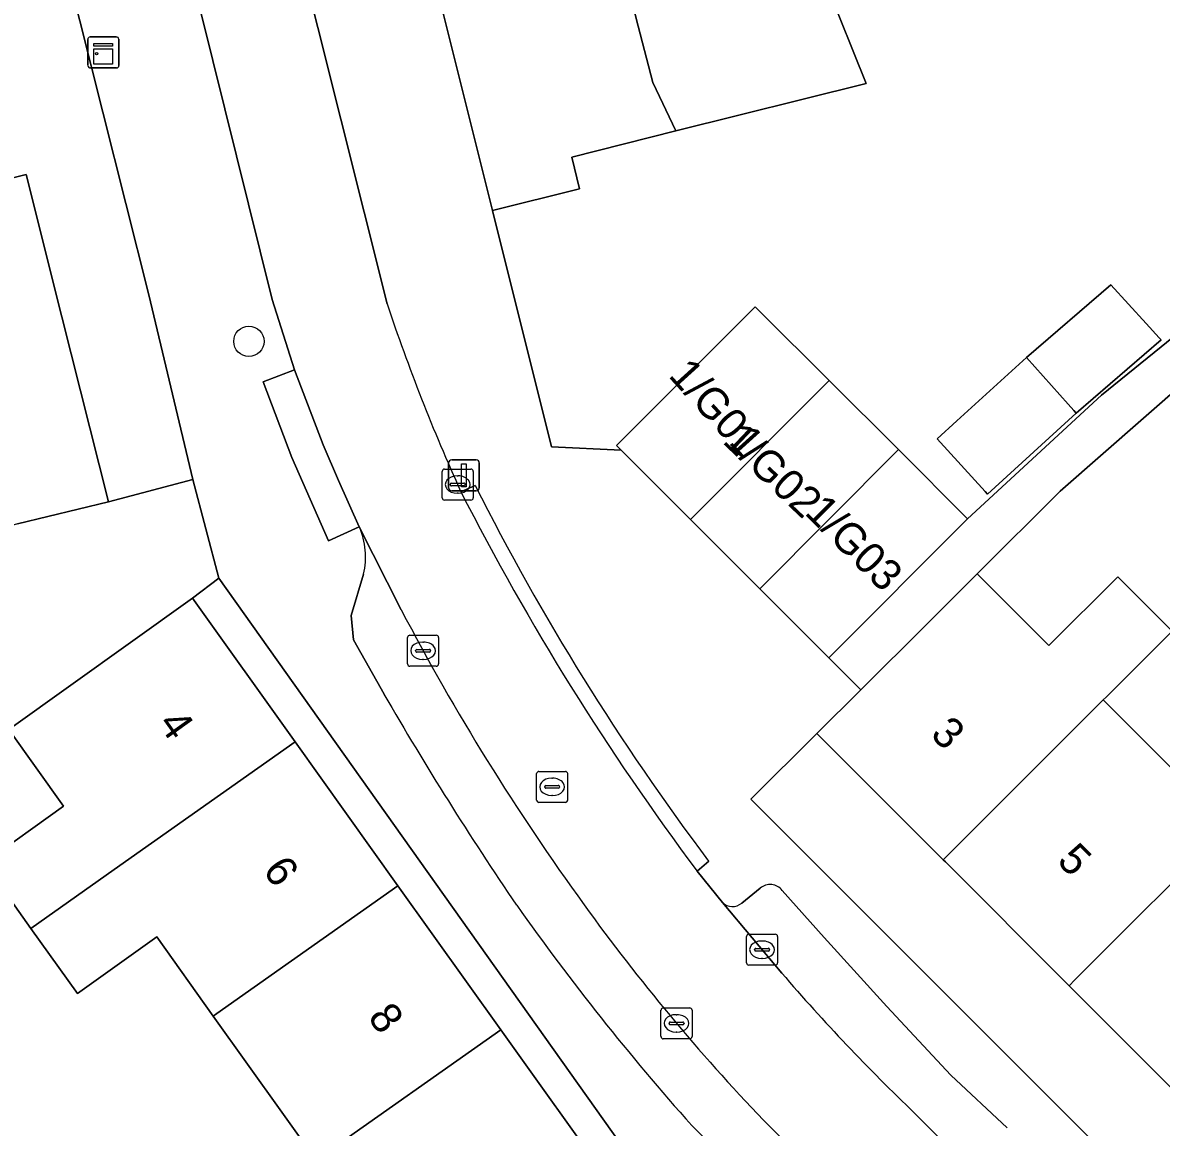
# Model space of a CAD drawing. Extents: x 162523 to 163266, y 381230 to 382050.
# Drawn here: x 162858.22 to 162894.97, y 381676.55 to 381712.19 of the extents above; entities that cross this region are included whole.
import ezdxf

# ---------------------------------------------------------------- set-up
doc = ezdxf.new("R2010")
doc.units = 0
for name, color, linetype in [('IMGEO_Boom', 7, 'Continuous'), ('IMGEO_Erf', 7, 'Continuous'), ('IMGEO_Kast', 7, 'Continuous'), ('IMGEO_Kolk', 7, 'Continuous'), ('IMGEO_Lichtmast', 7, 'Continuous'), ('IMGEO_Muur', 7, 'Continuous'), ('IMGEO_Pand', 7, 'Continuous'), ('IMGEO_Pand_nummerreeks', 7, 'Continuous'), ('IMGEO_Parkeervlak_open', 7, 'Continuous'), ('IMGEO_Rijbaan_lokaal_open', 7, 'Continuous'), ('IMGEO_Rioolput', 7, 'Continuous'), ('IMGEO_Voetpad_open', 7, 'Continuous')]:
    doc.layers.add(name, color=color, linetype=linetype)

msp = doc.modelspace()

# ---------------------------------------------------------------- linework, layer by layer
at = {"layer": 'IMGEO_Boom'}
msp.add_circle((162865.516, 381701.908), 0.489, dxfattribs=at)
at = {"layer": 'IMGEO_Erf'}
for points in [[(162884.162, 381713.425), (162885.438, 381710.232), (162879.301, 381708.696), (162875.937, 381707.854), (162876.192, 381706.832), (162873.378, 381706.128), (162875.282, 381698.509), (162877.536, 381698.393), (162877.384, 381698.545), (162881.859, 381703.023), (162882.011, 381702.871), (162884.246, 381700.642), (162886.482, 381698.414), (162888.717, 381696.185), (162893.033, 381700.169), (162899.611, 381705.496)], [(162858.051, 381696.014), (162860.98, 381696.726), (162859.481, 381702.701), (162858.326, 381707.293), (162855.261, 381706.522)], [(162898.473, 381703), (162891.701, 381697.076), (162889.027, 381694.402), (162891.338, 381692.092), (162893.56, 381694.312), (162895.243, 381692.629)], [(162895.314, 381692.558), (162893.184, 381690.43), (162893.092, 381690.338), (162893.189, 381690.241), (162895.583, 381687.846)], [(162853.533, 381665.498), (162859.126, 381660.304), (162860.659, 381661.956), (162861.989, 381662.547), (162871.296, 381670.433), (162869.388, 381673.104), (162866.831, 381671.278), (162865.128, 381673.66), (162867.686, 381675.487), (162864.367, 381680.134), (162862.542, 381682.69), (162859.982, 381680.86), (162858.476, 381682.966), (162856.968, 381685.075), (162859.531, 381686.906), (162857.763, 381689.381)], [(162900.053, 381673.054), (162896.13, 381676.977), (162896.059, 381677.048), (162895.988, 381677.119), (162892.064, 381681.043), (162891.993, 381681.114), (162891.922, 381681.185), (162887.999, 381685.108), (162887.928, 381685.179), (162883.851, 381689.256), (162881.716, 381687.133), (162922.581, 381646.284)]]:
    msp.add_lwpolyline(points, dxfattribs=at)
for points in [[(162890.615, 381701.382), (162893.339, 381703.733), (162894.478, 381702.483), (162894.894, 381702.026), (162894.959, 381701.954), (162892.22, 381699.591), (162889.355, 381696.981), (162889.281, 381697.063), (162887.736, 381698.759), (162888.371, 381699.338)], [(162864.542, 381694.268), (162863.693, 381693.62), (162867.006, 381688.986), (162870.327, 381684.34), (162873.647, 381679.695), (162877.234, 381674.678), (162878.048, 381675.26)]]:
    msp.add_lwpolyline(points, close=True, dxfattribs=at)
at = {"layer": 'IMGEO_Kast'}
for p, q in [((162860.319, 381710.804), (162860.319, 381711.645)), ((162860.319, 381711.645), (162860.319, 381710.804)), ((162860.394, 381711.729), (162861.235, 381711.729)), ((162861.235, 381711.729), (162860.394, 381711.729)), ((162861.319, 381711.654), (162861.319, 381710.813)), ((162861.319, 381710.813), (162861.319, 381711.654)), ((162861.244, 381710.729), (162860.403, 381710.729)), ((162860.403, 381710.729), (162861.244, 381710.729))]:
    msp.add_line(p, q, dxfattribs=at)
for points in [[(162860.514, 381711.519), (162861.114, 381711.519), (162861.114, 381711.434), (162860.514, 381711.434), (162860.514, 381711.519)], [(162860.514, 381711.344), (162861.114, 381711.344), (162861.114, 381710.855), (162860.514, 381710.855), (162860.514, 381711.344)]]:
    msp.add_lwpolyline(points, dxfattribs=at)
msp.add_circle((162860.598, 381711.193), 0.0377, dxfattribs=at)
for centre, start, end in [((162860.397, 381711.651), 92.4484, 184.2845), ((162860.397, 381711.651), 92.4484, 184.2845), ((162861.241, 381711.651), 2.4484, 94.2845), ((162861.241, 381711.651), 2.4484, 94.2845), ((162860.397, 381710.807), 182.4484, 274.2845), ((162860.397, 381710.807), 182.4484, 274.2845), ((162861.241, 381710.807), 272.4484, 4.2845), ((162861.241, 381710.807), 272.4484, 4.2845)]:
    msp.add_arc(centre, 0.0779, start, end, dxfattribs=at)
at = {"layer": 'IMGEO_Kolk'}
for p, q in [((162871.756, 381696.86), (162871.756, 381697.712)), ((162871.831, 381697.786), (162872.683, 381697.786)), ((162872.757, 381697.712), (162872.757, 381696.86)), ((162872.015, 381697.28), (162872.015, 381697.292)), ((162872.058, 381697.329), (162872.456, 381697.329)), ((162872.244, 381697.566), (162872.269, 381697.566)), ((162872.499, 381697.292), (162872.499, 381697.28)), ((162872.453, 381697.243), (162872.055, 381697.243)), ((162872.267, 381697.006), (162872.242, 381697.006)), ((162872.683, 381696.786), (162871.831, 381696.786)), ((162870.639, 381691.499), (162870.639, 381692.351)), ((162870.714, 381692.425), (162871.566, 381692.425)), ((162871.127, 381692.205), (162871.152, 381692.205)), ((162871.64, 381692.351), (162871.64, 381691.499)), ((162870.898, 381691.919), (162870.898, 381691.931)), ((162871.336, 381691.882), (162870.938, 381691.882)), ((162870.941, 381691.968), (162871.339, 381691.968)), ((162871.382, 381691.931), (162871.382, 381691.919)), ((162871.566, 381691.425), (162870.714, 381691.425)), ((162871.15, 381691.645), (162871.125, 381691.645)), ((162881.581, 381681.852), (162881.581, 381682.704)), ((162881.656, 381682.778), (162882.508, 381682.778)), ((162882.582, 381682.704), (162882.582, 381681.852)), ((162881.84, 381682.272), (162881.84, 381682.284)), ((162882.278, 381682.235), (162881.88, 381682.235)), ((162881.883, 381682.321), (162882.281, 381682.321)), ((162882.069, 381682.558), (162882.094, 381682.558)), ((162882.324, 381682.284), (162882.324, 381682.272)), ((162882.092, 381681.998), (162882.067, 381681.998)), ((162882.508, 381681.778), (162881.656, 381681.778)), ((162878.894, 381680.4), (162879.746, 381680.4)), ((162878.819, 381679.474), (162878.819, 381680.326)), ((162879.307, 381680.18), (162879.332, 381680.18)), ((162879.82, 381680.326), (162879.82, 381679.474)), ((162879.078, 381679.894), (162879.078, 381679.906)), ((162879.516, 381679.857), (162879.118, 381679.857)), ((162879.121, 381679.943), (162879.519, 381679.943)), ((162879.562, 381679.906), (162879.562, 381679.894)), ((162879.746, 381679.4), (162878.894, 381679.4)), ((162879.33, 381679.62), (162879.305, 381679.62))]:
    msp.add_line(p, q, dxfattribs=at)
for points in [[(162871.756, 381696.86), (162871.756, 381697.712)], [(162871.831, 381697.786), (162872.683, 381697.786)], [(162872.757, 381697.712), (162872.757, 381696.86)], [(162872.683, 381696.786), (162871.831, 381696.786)], [(162870.639, 381691.499), (162870.639, 381692.351)], [(162870.714, 381692.425), (162871.566, 381692.425)], [(162871.64, 381692.351), (162871.64, 381691.499)], [(162871.566, 381691.425), (162870.714, 381691.425)], [(162881.581, 381681.852), (162881.581, 381682.704)], [(162881.656, 381682.778), (162882.508, 381682.778)], [(162882.582, 381682.704), (162882.582, 381681.852)], [(162882.508, 381681.778), (162881.656, 381681.778)], [(162878.894, 381680.4), (162879.746, 381680.4)], [(162878.819, 381679.474), (162878.819, 381680.326)], [(162879.82, 381680.326), (162879.82, 381679.474)], [(162879.746, 381679.4), (162878.894, 381679.4)]]:
    msp.add_lwpolyline(points, dxfattribs=at)
for centre, radius, start, end in [((162871.833, 381697.71), 0.0765, 91.552, 178.448), ((162871.833, 381697.71), 0.0765, 91.552, 178.448), ((162872.681, 381697.71), 0.0765, 1.552, 88.448), ((162872.681, 381697.71), 0.0765, 1.552, 88.448), ((162872.055, 381697.289), 0.0403, 85.8775, 175.7526), ((162872.052, 381697.279), 0.0366, 178.938, 274.7102), ((162872.456, 381697.286), 0.043, 264.8664, 352.4533), ((162872.46, 381697.291), 0.0386, 1.7309, 96.639), ((162871.833, 381696.862), 0.0765, 181.552, 268.448), ((162871.833, 381696.862), 0.0765, 181.552, 268.448), ((162872.681, 381696.862), 0.0765, 271.552, 358.448), ((162872.681, 381696.862), 0.0765, 271.552, 358.448), ((162870.716, 381692.349), 0.0765, 91.552, 178.448), ((162870.716, 381692.349), 0.0765, 91.552, 178.448), ((162871.564, 381692.349), 0.0765, 1.552, 88.448), ((162871.564, 381692.349), 0.0765, 1.552, 88.448), ((162870.938, 381691.928), 0.0403, 85.8775, 175.7526), ((162870.935, 381691.918), 0.0366, 178.938, 274.7102), ((162871.339, 381691.925), 0.043, 264.8664, 352.4533), ((162871.343, 381691.93), 0.0386, 1.7309, 96.639), ((162870.716, 381691.501), 0.0765, 181.552, 268.448), ((162870.716, 381691.501), 0.0765, 181.552, 268.448), ((162871.564, 381691.501), 0.0765, 271.552, 358.448), ((162871.564, 381691.501), 0.0765, 271.552, 358.448), ((162881.658, 381682.702), 0.0765, 91.552, 178.448), ((162881.658, 381682.702), 0.0765, 91.552, 178.448), ((162882.506, 381682.702), 0.0765, 1.552, 88.448), ((162882.506, 381682.702), 0.0765, 1.552, 88.448), ((162881.88, 381682.281), 0.0403, 85.8775, 175.7526), ((162881.877, 381682.271), 0.0366, 178.938, 274.7102), ((162882.281, 381682.278), 0.043, 264.8664, 352.4533), ((162882.285, 381682.283), 0.0386, 1.7309, 96.639), ((162881.658, 381681.854), 0.0765, 181.552, 268.448), ((162881.658, 381681.854), 0.0765, 181.552, 268.448), ((162882.506, 381681.854), 0.0765, 271.552, 358.448), ((162882.506, 381681.854), 0.0765, 271.552, 358.448), ((162878.896, 381680.324), 0.0765, 91.552, 178.448), ((162878.896, 381680.324), 0.0765, 91.552, 178.448), ((162879.744, 381680.324), 0.0765, 1.552, 88.448), ((162879.744, 381680.324), 0.0765, 1.552, 88.448), ((162879.118, 381679.903), 0.0403, 85.8775, 175.7526), ((162879.115, 381679.893), 0.0366, 178.938, 274.7102), ((162879.519, 381679.9), 0.043, 264.8664, 352.4533), ((162879.523, 381679.905), 0.0386, 1.7309, 96.639), ((162878.896, 381679.476), 0.0765, 181.552, 268.448), ((162878.896, 381679.476), 0.0765, 181.552, 268.448), ((162879.744, 381679.476), 0.0765, 271.552, 358.448), ((162879.744, 381679.476), 0.0765, 271.552, 358.448)]:
    msp.add_arc(centre, radius, start, end, dxfattribs=at)
for centre, major_axis, ratio, start_param, end_param in [((162872.243, 381697.286), (-0.387, 0.002), 0.722429, 4.712389, 7.853982), ((162872.268, 381697.286), (-0.39, 0.002), 0.717154, 1.570796, 4.712389), ((162871.126, 381691.925), (-0.387, 0.002), 0.722429, 4.712389, 7.853982), ((162871.151, 381691.925), (-0.39, 0.002), 0.717154, 1.570796, 4.712389), ((162882.068, 381682.278), (-0.387, 0.002), 0.722429, 4.712389, 7.853982), ((162882.093, 381682.278), (-0.39, 0.002), 0.717154, 1.570796, 4.712389), ((162879.306, 381679.9), (-0.387, 0.002), 0.722429, 4.712389, 7.853982), ((162879.331, 381679.9), (-0.39, 0.002), 0.717154, 1.570796, 4.712389)]:
    msp.add_ellipse(centre, major_axis=major_axis, ratio=ratio, start_param=start_param, end_param=end_param, dxfattribs=at)
at = {"layer": 'IMGEO_Lichtmast'}
for p, q in [((162872.063, 381698.085), (162872.853, 381698.085)), ((162872.853, 381698.085), (162872.063, 381698.085)), ((162871.963, 381697.185), (162871.963, 381697.985)), ((162871.963, 381697.985), (162871.963, 381697.185)), ((162872.953, 381697.985), (162872.953, 381697.185)), ((162872.953, 381697.185), (162872.953, 381697.985)), ((162872.853, 381697.085), (162872.063, 381697.085)), ((162872.063, 381697.085), (162872.853, 381697.085))]:
    msp.add_line(p, q, dxfattribs=at)
msp.add_lwpolyline([(162872.383, 381697.96), (162872.533, 381697.96), (162872.533, 381697.21), (162872.383, 381697.21), (162872.383, 381697.96)], dxfattribs=at)
for centre, start, end in [((162872.063, 381697.985), 90, 180), ((162872.063, 381697.985), 90, 180), ((162872.853, 381697.985), 0, 90), ((162872.853, 381697.985), 360, 90), ((162872.063, 381697.185), 180, 270), ((162872.063, 381697.185), 180, 270), ((162872.853, 381697.185), 270, 0), ((162872.853, 381697.185), 270, 0)]:
    msp.add_arc(centre, 0.1, start, end, dxfattribs=at)
at = {"layer": 'IMGEO_Muur'}
msp.add_lwpolyline([(162873.378, 381706.128), (162875.282, 381698.509), (162877.536, 381698.393)], dxfattribs=at)
at = {"layer": 'IMGEO_Pand'}
for points in [[(162882.273, 381720.902), (162876.255, 381719.389), (162878.079, 381712.081), (162878.553, 381710.264), (162879.301, 381708.696), (162885.438, 381710.232), (162884.162, 381713.425), (162884.096, 381713.589)], [(162876.255, 381719.389), (162870.429, 381717.925), (162873.378, 381706.128), (162876.192, 381706.832), (162875.937, 381707.854), (162879.301, 381708.696), (162878.553, 381710.264), (162878.079, 381712.081)], [(162853.436, 381713.713), (162855.261, 381706.522), (162858.326, 381707.293), (162859.481, 381702.701), (162860.98, 381696.726), (162863.706, 381697.45), (162862.283, 381703.406), (162859.316, 381715.205)], [(162890.615, 381701.382), (162891.961, 381699.88), (162892.147, 381699.673), (162892.22, 381699.591), (162894.959, 381701.954), (162894.894, 381702.026), (162894.478, 381702.483), (162893.339, 381703.733)], [(162884.246, 381700.642), (162882.011, 381702.871), (162881.859, 381703.023), (162877.384, 381698.545), (162877.536, 381698.393), (162879.774, 381696.157)], [(162890.615, 381701.382), (162888.371, 381699.338), (162887.736, 381698.759), (162889.281, 381697.063), (162889.355, 381696.981), (162892.22, 381699.591), (162892.147, 381699.673), (162891.961, 381699.88)], [(162882.007, 381693.926), (162886.482, 381698.414), (162884.246, 381700.642), (162879.774, 381696.157)], [(162882.007, 381693.926), (162884.235, 381691.7), (162888.717, 381696.185), (162886.482, 381698.414)], [(162895.314, 381692.558), (162895.243, 381692.629), (162893.56, 381694.312), (162891.338, 381692.092), (162889.027, 381694.402), (162887.397, 381692.782), (162885.269, 381690.666), (162883.851, 381689.256), (162887.928, 381685.179), (162888.118, 381685.368), (162893.092, 381690.338), (162893.184, 381690.43)], [(162858.476, 381682.966), (162861.173, 381684.87), (162867.006, 381688.986), (162863.693, 381693.62), (162857.763, 381689.381), (162859.531, 381686.906), (162856.968, 381685.075)], [(162899.378, 381688.493), (162897.805, 381690.066), (162895.583, 381687.846), (162893.189, 381690.241), (162893.092, 381690.338), (162888.118, 381685.368), (162887.928, 381685.179), (162887.999, 381685.108), (162891.922, 381681.185), (162891.993, 381681.114), (162892.181, 381681.302), (162897.248, 381686.364)], [(162870.327, 381684.34), (162867.006, 381688.986), (162861.173, 381684.87), (162858.476, 381682.966), (162859.982, 381680.86), (162862.542, 381682.69), (162864.367, 381680.134), (162864.48, 381680.214)], [(162896.059, 381677.048), (162896.245, 381677.234), (162901.222, 381682.207), (162899.091, 381684.339), (162901.312, 381686.559), (162899.449, 381688.422), (162899.378, 381688.493), (162897.248, 381686.364), (162892.181, 381681.302), (162891.993, 381681.114), (162892.064, 381681.043), (162895.988, 381677.119)], [(162867.686, 381675.487), (162867.787, 381675.558), (162873.647, 381679.695), (162870.327, 381684.34), (162864.48, 381680.214), (162864.367, 381680.134)], [(162867.686, 381675.487), (162865.128, 381673.66), (162866.831, 381671.278), (162869.388, 381673.104), (162871.296, 381670.433), (162874.994, 381673.077), (162877.234, 381674.678), (162873.647, 381679.695), (162867.787, 381675.558)]]:
    msp.add_lwpolyline(points, close=True, dxfattribs=at)
at = {"layer": 'IMGEO_Parkeervlak_open'}
for points in [[(162870.434, 381693.246), (162869.078, 381695.924)], [(162869.217, 381694.392), (162868.818, 381693.065), (162868.892, 381692.273), (162869.878, 381690.523)], [(162882.024, 381684.262), (162881.424, 381683.781)], [(162889.998, 381676.532), (162888.178, 381678.232), (162886.111, 381680.44), (162884.081, 381682.674), (162882.728, 381684.187)], [(162880.801, 381683.802), (162882.717, 381681.523)], [(162919.687, 381639.115), (162913.528, 381645.291), (162912.703, 381646.119), (162911.448, 381647.385), (162904.104, 381654.791), (162895.257, 381663.613), (162888.18, 381670.707), (162886.082, 381672.809), (162882.128, 381676.772)], [(162887.014, 381676.996), (162888.615, 381675.394), (162890.715, 381673.293), (162906.585, 381657.416), (162914.043, 381649.979), (162915.358, 381648.667), (162916.129, 381647.892), (162921.134, 381642.861), (162921.894, 381642.081)], [(162879.809, 381676.605), (162884.745, 381671.613)]]:
    msp.add_lwpolyline(points, dxfattribs=at)
for centre, radius, start, end in [((162866.891, 381694.953), 2.393, 346.4358, 23.9329), ((162939.033, 381729.183), 77.442, 207.64886, 215.94219), ((162962.424, 381743.954), 106.863, 209.99984, 214.3144), ((162882.342, 381683.904), 0.479, 36.2385, 131.5995), ((162940.572, 381730.701), 81.354, 215.28087, 221.67801), ((162929.777, 381722.35), 65.938, 215.85611, 223.72748), ((162881.124, 381684.134), 0.463, 225.7679, 310.3709), ((162930.229, 381722.319), 62.623, 220.65041, 226.3634)]:
    msp.add_arc(centre, radius, start, end, dxfattribs=at)
at = {"layer": 'IMGEO_Rijbaan_lokaal_open'}
for points in [[(162869.978, 381703.121), (162866.25, 381718.01), (162862.821, 381717.136), (162866.267, 381703.263), (162866.993, 381700.988), (162867.919, 381698.57), (162868.405, 381697.414), (162869.078, 381695.924), (162870.434, 381693.246)], [(162882.717, 381681.523), (162880.801, 381683.802), (162879.988, 381684.807)], [(162882.128, 381676.772), (162886.082, 381672.809), (162888.615, 381675.394), (162887.014, 381676.996)]]:
    msp.add_lwpolyline(points, dxfattribs=at)
msp.add_lwpolyline([(162863.693, 381693.62), (162864.542, 381694.268), (162863.706, 381697.45), (162860.98, 381696.726), (162858.051, 381696.014), (162857.66, 381695.9), (162852.217, 381694.321), (162846.504, 381692.663), (162843.479, 381691.793), (162843.504, 381691.703), (162840.786, 381691.018), (162840.088, 381690.804), (162840.567, 381689.245), (162840.648, 381688.983), (162842.471, 381686.416), (162844.295, 381683.85), (162846.118, 381681.283), (162857.763, 381689.381)], close=True, dxfattribs=at)
for centre, radius, start, end in [((162928.279, 381722.527), 61.446, 198.41082, 204.48991), ((162947.484, 381735.333), 84.312, 207.00011, 216.81789), ((162939.033, 381729.183), 77.442, 207.64886, 215.94219), ((162929.777, 381722.35), 65.938, 215.85611, 223.72748), ((162930.229, 381722.319), 62.623, 220.65041, 226.3634)]:
    msp.add_arc(centre, radius, start, end, dxfattribs=at)
at = {"layer": 'IMGEO_Rioolput'}
for p, q in [((162874.805, 381687.106), (162874.805, 381687.958)), ((162874.88, 381688.032), (162875.732, 381688.032)), ((162875.293, 381687.812), (162875.318, 381687.812)), ((162875.806, 381687.958), (162875.806, 381687.106)), ((162875.064, 381687.526), (162875.064, 381687.538)), ((162875.502, 381687.489), (162875.104, 381687.489)), ((162875.107, 381687.575), (162875.505, 381687.575)), ((162875.548, 381687.538), (162875.548, 381687.526)), ((162875.732, 381687.032), (162874.88, 381687.032)), ((162875.316, 381687.252), (162875.291, 381687.252))]:
    msp.add_line(p, q, dxfattribs=at)
for points in [[(162874.805, 381687.106), (162874.805, 381687.958)], [(162874.88, 381688.032), (162875.732, 381688.032)], [(162875.806, 381687.958), (162875.806, 381687.106)], [(162875.732, 381687.032), (162874.88, 381687.032)]]:
    msp.add_lwpolyline(points, dxfattribs=at)
for centre, radius, start, end in [((162874.882, 381687.956), 0.0765, 91.552, 178.448), ((162874.882, 381687.956), 0.0765, 91.552, 178.448), ((162875.73, 381687.956), 0.0765, 1.552, 88.448), ((162875.73, 381687.956), 0.0765, 1.552, 88.448), ((162875.104, 381687.535), 0.0403, 85.8775, 175.7526), ((162875.101, 381687.525), 0.0366, 178.938, 274.7102), ((162875.505, 381687.532), 0.043, 264.8664, 352.4533), ((162875.509, 381687.537), 0.0386, 1.7309, 96.639), ((162874.882, 381687.108), 0.0765, 181.552, 268.448), ((162874.882, 381687.108), 0.0765, 181.552, 268.448), ((162875.73, 381687.108), 0.0765, 271.552, 358.448), ((162875.73, 381687.108), 0.0765, 271.552, 358.448)]:
    msp.add_arc(centre, radius, start, end, dxfattribs=at)
for centre, major_axis, ratio, start_param, end_param in [((162875.292, 381687.532), (-0.387, 0.002), 0.722429, 4.712389, 7.853982), ((162875.317, 381687.532), (-0.39, 0.002), 0.717154, 1.570796, 4.712389)]:
    msp.add_ellipse(centre, major_axis=major_axis, ratio=ratio, start_param=start_param, end_param=end_param, dxfattribs=at)
at = {"layer": 'IMGEO_Voetpad_open'}
for points in [[(162879.774, 381696.157), (162877.536, 381698.393), (162875.282, 381698.509), (162873.378, 381706.128), (162870.429, 381717.925), (162870.187, 381718.896), (162866.25, 381718.01), (162869.978, 381703.121)], [(162862.821, 381717.136), (162859.084, 381716.26), (162859.316, 381715.205), (162862.283, 381703.406), (162863.706, 381697.45), (162864.542, 381694.268), (162878.048, 381675.26), (162879.384, 381673.963), (162879.464, 381673.885), (162916.21, 381636.979), (162915.574, 381636.334), (162916.591, 381635.339), (162921.065, 381631.586), (162928.147, 381625.792), (162934.732, 381620.307), (162938.568, 381617.099), (162941.732, 381621.049), (162938.502, 381623.781)], [(162869.078, 381695.924), (162868.085, 381695.475), (162866.907, 381698.164), (162865.975, 381700.598), (162866.993, 381700.988), (162866.267, 381703.263), (162862.821, 381717.136)], [(162899.611, 381705.496), (162893.033, 381700.169), (162888.717, 381696.185), (162884.235, 381691.7), (162885.269, 381690.666), (162887.397, 381692.782), (162889.027, 381694.402), (162891.701, 381697.076), (162898.473, 381703)], [(162872.821, 381697.261), (162872.361, 381697.056)], [(162872.361, 381697.056), (162872.821, 381697.261)], [(162943.398, 381624.302), (162943.706, 381624.046), (162944.009, 381623.798), (162945.701, 381625.847), (162927.728, 381640.815), (162930.014, 381643.539), (162947.985, 381628.574), (162949.739, 381630.435), (162945.856, 381633.664), (162939.283, 381639.132), (162927.706, 381648.764), (162926.264, 381649.964), (162924.703, 381648.404), (162922.581, 381646.284), (162881.716, 381687.133), (162883.851, 381689.256), (162885.269, 381690.666), (162884.235, 381691.7), (162882.007, 381693.926), (162879.774, 381696.157)], [(162869.878, 381690.523), (162868.892, 381692.273), (162868.818, 381693.065), (162869.217, 381694.392)], [(162879.988, 381684.807), (162880.358, 381685.133)], [(162880.358, 381685.133), (162879.988, 381684.807), (162880.801, 381683.802)], [(162881.424, 381683.781), (162882.024, 381684.262)], [(162882.728, 381684.187), (162884.081, 381682.674), (162886.111, 381680.44), (162888.178, 381678.232), (162889.998, 381676.532)], [(162884.745, 381671.613), (162879.809, 381676.605)]]:
    msp.add_lwpolyline(points, dxfattribs=at)
msp.add_lwpolyline([(162866.993, 381700.988), (162865.975, 381700.598), (162866.907, 381698.164), (162868.085, 381695.475), (162869.078, 381695.924), (162868.405, 381697.414), (162867.919, 381698.57)], close=True, dxfattribs=at)
for centre, radius, start, end in [((162928.279, 381722.527), 61.446, 198.41082, 204.48991), ((162947.484, 381735.333), 84.312, 207.00011, 216.81789), ((162944.143, 381733.179), 79.856, 206.72963, 216.98851), ((162944.143, 381733.179), 79.856, 206.72963, 216.98851), ((162866.891, 381694.953), 2.393, 346.4358, 23.9329), ((162962.424, 381743.954), 106.863, 209.99984, 214.3144), ((162882.342, 381683.904), 0.479, 36.2385, 131.5995), ((162940.572, 381730.701), 81.354, 215.28087, 221.67801), ((162881.124, 381684.134), 0.463, 225.7679, 310.3709)]:
    msp.add_arc(centre, radius, start, end, dxfattribs=at)

# ---------------------------------------------------------------- texts
at = {"layer": 'IMGEO_Pand_nummerreeks'}
for s, rotation, p in [('1/G01', 312.1351, (162879.03, 381700.789)), ('1/G02', 316.5482, (162880.772, 381698.65)), ('1/G03', 315, (162883.421, 381696.351)), ('4', 305.5597, (162862.557, 381689.569)), ('3', 314.9999, (162887.481, 381689.19)), ('5', 314.9999, (162891.566, 381685.105)), ('6', 305.5576, (162865.942, 381684.833)), ('8', 305.5597, (162869.33, 381680.094))]:
    msp.add_text(s, height=1, rotation=rotation, dxfattribs=at).set_placement(p)

doc.saveas('drawing.dxf')
